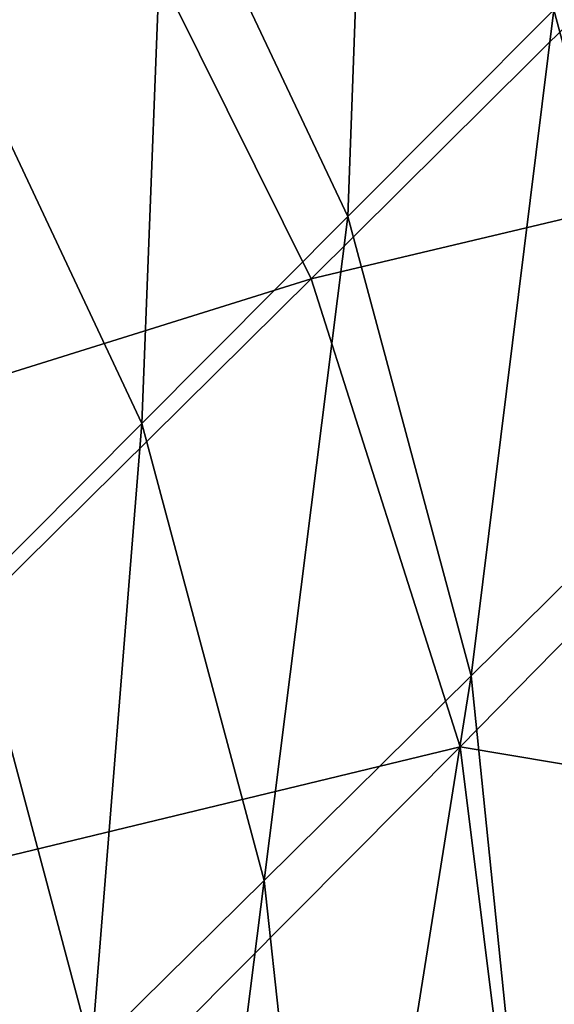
# Model space of a CAD drawing. Header units: millimetres. Extents: x 2387 to 13955, y -4964 to 364.
# Tile 846 of 1056: x 3787 to 3804, y 202 to 234. Entities that reach past the tile are written whole.
import ezdxf

# ---------------------------------------------------------------- set-up
doc = ezdxf.new("R2010")
doc.units = ezdxf.units.MM
doc.header["$MEASUREMENT"] = 0
doc.layers.add('Predefinito', color=7, linetype='Continuous', true_color=0x000000)

# ---------------------------------------------------------------- blocks, each defined once
blk = doc.blocks.new('Blocco 09')
at = {"layer": 'Predefinito'}
for points in [[(372.841, -33.838, 769.271), (379.582, -26.977, 769.543), (374.297, -18.252, 769.499)], [(350.183, -41.946, 483.876), (372.497, -19.985, 600.215), (377.958, -28.815, 600.213)], [(406.16, -20.182, 715.808), (384.396, -41.786, 600.213), (377.958, -28.815, 600.213)], [(386.324, -20.116, 769.271), (379.582, -26.977, 769.543), (385.61, -39.738, 769.542)], [(384.396, -41.786, 600.213), (406.16, -20.182, 715.808), (410.539, -35.588, 715.808)], [(385.61, -39.738, 769.542), (392.395, -32.93, 769.271), (386.324, -20.116, 769.271)], [(379.582, -26.977, 769.543), (372.841, -33.838, 769.271), (378.825, -46.546, 769.271)], [(378.825, -46.546, 769.271), (385.61, -39.738, 769.542), (379.582, -26.977, 769.543)], [(398.049, -27.256, 768.714), (392.395, -32.93, 769.271), (396.48, -48.131, 769.271)], [(377.958, -28.815, 600.213), (355.643, -50.776, 483.867), (350.183, -41.946, 483.876)], [(355.643, -50.776, 483.867), (377.958, -28.815, 600.213), (384.396, -41.786, 600.213)], [(392.395, -32.93, 769.271), (385.61, -39.738, 769.542), (389.664, -54.861, 769.543)], [(389.664, -54.861, 769.543), (396.48, -48.131, 769.271), (392.395, -32.93, 769.271)], [(373.171, -52.219, 768.714), (378.825, -46.546, 769.271), (372.841, -33.838, 769.271)], [(410.539, -35.588, 715.808), (389.306, -57.194, 600.213), (384.396, -41.786, 600.213)], [(389.306, -57.194, 600.213), (410.539, -35.588, 715.808), (413.116, -61.19, 715.809)], [(385.61, -39.738, 769.542), (378.825, -46.546, 769.271), (382.849, -61.592, 769.271)], [(382.849, -61.592, 769.271), (389.664, -54.861, 769.543), (385.61, -39.738, 769.542)], [(384.396, -41.786, 600.213), (362.198, -63.747, 483.867), (355.643, -50.776, 483.867)], [(362.198, -63.747, 483.867), (384.396, -41.786, 600.213), (389.306, -57.194, 600.213)], [(378.825, -46.546, 769.271), (373.171, -52.219, 768.714), (377.169, -67.201, 768.714)], [(377.169, -67.201, 768.714), (382.849, -61.592, 769.271), (378.825, -46.546, 769.271)], [(396.48, -48.131, 769.271), (389.664, -54.861, 769.543), (391.955, -77.191, 769.542)], [(391.955, -77.191, 769.542), (398.735, -71.357, 769.271), (396.48, -48.131, 769.271)], [(373.761, -70.566, 768.132), (377.169, -67.201, 768.714), (373.171, -52.219, 768.714)], [(389.664, -54.861, 769.543), (382.849, -61.592, 769.271), (385.176, -83.024, 769.271)], [(385.176, -83.024, 769.271), (391.955, -77.191, 769.542), (389.664, -54.861, 769.543)], [(389.306, -57.194, 600.213), (367.462, -79.155, 483.867), (362.198, -63.747, 483.867)], [(367.462, -79.155, 483.867), (389.306, -57.194, 600.213), (392.417, -82.087, 600.217)], [(413.116, -61.19, 715.809), (392.417, -82.087, 600.217), (389.306, -57.194, 600.213)], [(382.849, -61.592, 769.271), (377.169, -67.201, 768.714), (379.526, -87.884, 768.714)], [(379.526, -87.884, 768.714), (385.176, -83.024, 769.271), (382.849, -61.592, 769.271)]]:
    blk.add_3dface(points, dxfattribs=at)

msp = doc.modelspace()

# ---------------------------------------------------------------- block references
at = {"layer": 'Predefinito'}
msp.add_blockref('Blocco 09', (3412.066, 267.493), dxfattribs=at)

doc.saveas('drawing.dxf')
